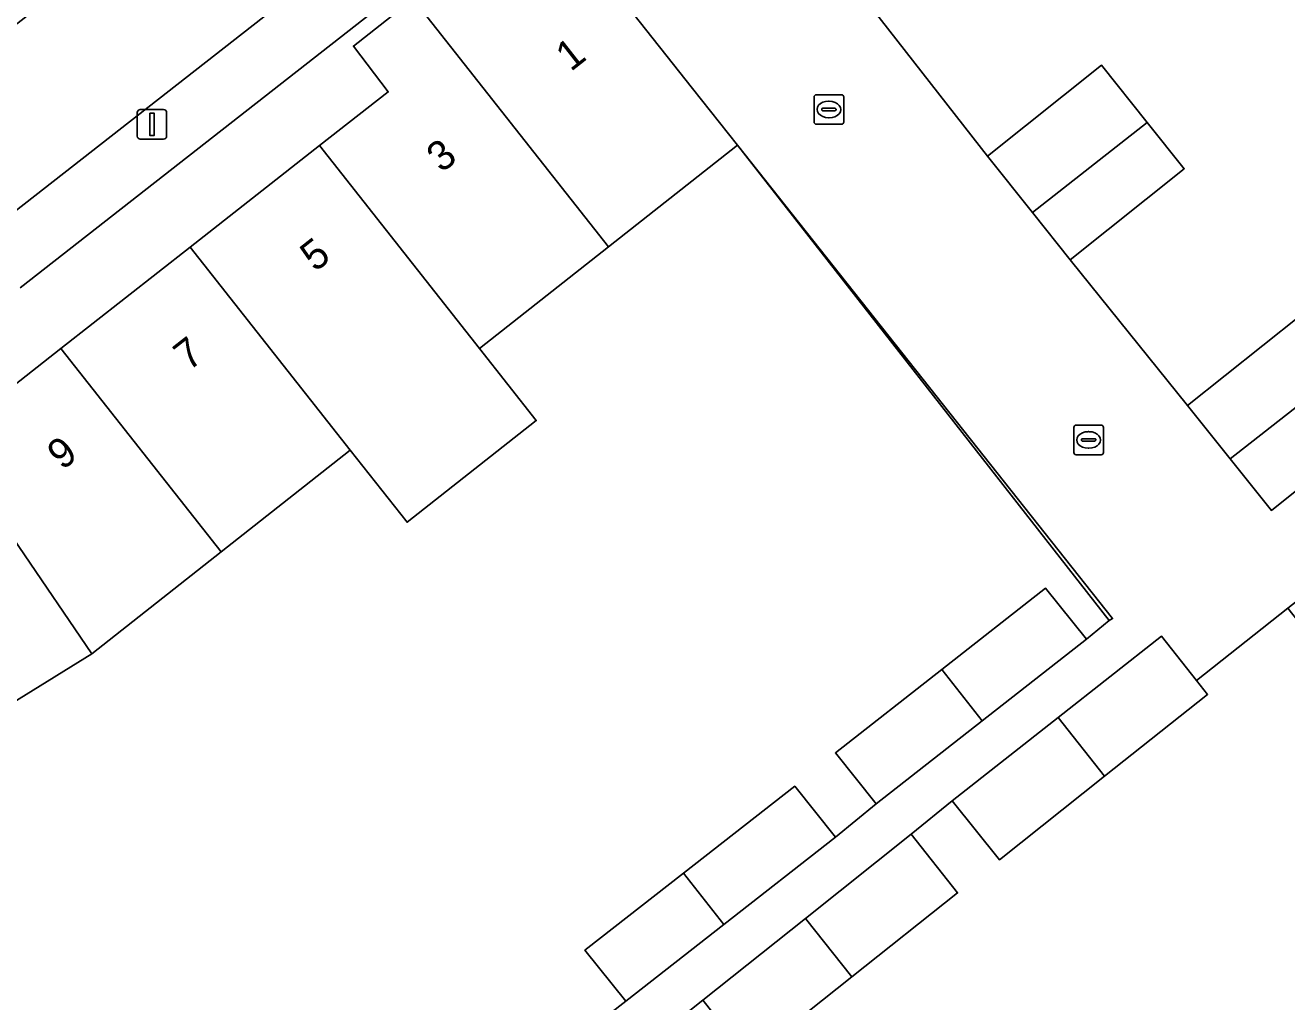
# Model space of a CAD drawing. Extents: x 160377 to 161131, y 383938 to 384853.
# Drawn here: x 160701.62 to 160744.25, y 384332.45 to 384365.45 of the extents above; entities that cross this region are included whole.
import ezdxf

# ---------------------------------------------------------------- set-up
doc = ezdxf.new("R2010")
doc.units = 0
for name, color, linetype in [('IMGEO_Erf', 7, 'Continuous'), ('IMGEO_Kolk', 7, 'Continuous'), ('IMGEO_Lichtmast', 7, 'Continuous'), ('IMGEO_Muur', 7, 'Continuous'), ('IMGEO_Pand', 7, 'Continuous'), ('IMGEO_Pand_nummerreeks', 7, 'Continuous'), ('IMGEO_Parkeervlak_open', 7, 'Continuous'), ('IMGEO_Voetpad_open', 7, 'Continuous')]:
    doc.layers.add(name, color=color, linetype=linetype)

msp = doc.modelspace()

# ---------------------------------------------------------------- linework, layer by layer
at = {"layer": 'IMGEO_Erf'}
for points in [[(160745.545, 384385.618), (160741.205, 384387.3), (160731.224, 384379.698), (160733.05, 384377.408), (160733.602, 384376.716), (160728.3, 384372.487), (160730.772, 384369.366), (160732.71, 384370.885), (160734.157, 384369.039), (160732.236, 384367.518), (160730.277, 384365.967), (160734.14, 384361.019), (160737.99, 384364.092), (160739.533, 384362.16), (160740.781, 384360.596), (160736.931, 384357.523), (160740.897, 384352.596), (160744.707, 384355.638)], [(160698.932, 384351.461), (160702.829, 384354.518), (160707.2, 384357.947), (160711.57, 384361.376), (160713.888, 384363.194), (160712.713, 384364.741), (160714.734, 384366.337), (160716.702, 384367.892), (160717.919, 384366.378), (160720.293, 384368.213), (160718.772, 384370.136), (160701.451, 384356.567)], [(160718.478, 384329.78), (160721.914, 384332.466), (160720.536, 384334.189), (160723.863, 384336.79), (160727.621, 384339.728), (160728.999, 384338.005), (160730.375, 384339.132), (160728.997, 384340.855), (160732.589, 384343.67), (160736.098, 384346.421), (160737.476, 384344.698), (160738.244, 384345.329), (160738.363, 384345.393), (160732.864, 384352.338), (160725.695, 384361.391), (160721.335, 384357.957), (160716.971, 384354.519), (160718.889, 384352.084), (160714.525, 384348.647), (160712.607, 384351.082), (160708.243, 384347.645), (160703.879, 384344.208), (160699.192, 384341.311)]]:
    msp.add_lwpolyline(points, dxfattribs=at)
msp.add_lwpolyline([(160755.67, 384335.373), (160749.349, 384343.365), (160747.381, 384341.823), (160744.281, 384345.742), (160741.198, 384343.303), (160741.57, 384342.833), (160738.089, 384340.068), (160734.536, 384337.245), (160732.947, 384339.237), (160731.553, 384338.11), (160733.127, 384336.126), (160729.549, 384333.283), (160726.08, 384330.527), (160724.514, 384332.494), (160723.697, 384331.842), (160725.266, 384329.88), (160721.037, 384326.521), (160728.057, 384317.554), (160732.347, 384320.938), (160734.275, 384318.494), (160738.556, 384321.872), (160742.837, 384325.249), (160747.119, 384328.627), (160751.4, 384332.004)], close=True, dxfattribs=at)
at = {"layer": 'IMGEO_Kolk'}
for p, q in [((160728.351, 384363.098), (160729.203, 384363.098)), ((160728.276, 384362.172), (160728.276, 384363.024)), ((160728.578, 384362.641), (160728.976, 384362.641)), ((160728.764, 384362.878), (160728.789, 384362.878)), ((160729.277, 384363.024), (160729.277, 384362.172)), ((160728.535, 384362.592), (160728.535, 384362.604)), ((160728.973, 384362.555), (160728.575, 384362.555)), ((160728.787, 384362.318), (160728.762, 384362.318)), ((160729.019, 384362.604), (160729.019, 384362.592)), ((160729.203, 384362.098), (160728.351, 384362.098)), ((160737.052, 384351.005), (160737.052, 384351.857)), ((160737.127, 384351.931), (160737.979, 384351.931)), ((160737.54, 384351.711), (160737.565, 384351.711)), ((160738.053, 384351.857), (160738.053, 384351.005)), ((160737.311, 384351.425), (160737.311, 384351.437)), ((160737.749, 384351.388), (160737.351, 384351.388)), ((160737.354, 384351.474), (160737.752, 384351.474)), ((160737.563, 384351.151), (160737.538, 384351.151)), ((160737.795, 384351.437), (160737.795, 384351.425)), ((160737.979, 384350.931), (160737.127, 384350.931))]:
    msp.add_line(p, q, dxfattribs=at)
for points in [[(160728.351, 384363.098), (160729.203, 384363.098)], [(160728.276, 384362.172), (160728.276, 384363.024)], [(160729.277, 384363.024), (160729.277, 384362.172)], [(160729.203, 384362.098), (160728.351, 384362.098)], [(160737.052, 384351.005), (160737.052, 384351.857)], [(160737.127, 384351.931), (160737.979, 384351.931)], [(160738.053, 384351.857), (160738.053, 384351.005)], [(160737.979, 384350.931), (160737.127, 384350.931)]]:
    msp.add_lwpolyline(points, dxfattribs=at)
for centre, radius, start, end in [((160728.353, 384363.022), 0.0765, 91.552, 178.448), ((160728.353, 384363.022), 0.0765, 91.552, 178.448), ((160729.201, 384363.022), 0.0765, 1.552, 88.448), ((160729.201, 384363.022), 0.0765, 1.552, 88.448), ((160728.575, 384362.601), 0.0403, 85.8775, 175.7526), ((160728.98, 384362.603), 0.0386, 1.7309, 96.639), ((160728.572, 384362.591), 0.0366, 178.938, 274.7102), ((160728.976, 384362.598), 0.043, 264.8664, 352.4533), ((160728.353, 384362.174), 0.0765, 181.552, 268.448), ((160728.353, 384362.174), 0.0765, 181.552, 268.448), ((160729.201, 384362.174), 0.0765, 271.552, 358.448), ((160729.201, 384362.174), 0.0765, 271.552, 358.448), ((160737.129, 384351.855), 0.0765, 91.552, 178.448), ((160737.129, 384351.855), 0.0765, 91.552, 178.448), ((160737.977, 384351.855), 0.0765, 1.552, 88.448), ((160737.977, 384351.855), 0.0765, 1.552, 88.448), ((160737.351, 384351.434), 0.0403, 85.8775, 175.7526), ((160737.348, 384351.424), 0.0366, 178.938, 274.7102), ((160737.752, 384351.431), 0.043, 264.8664, 352.4533), ((160737.756, 384351.436), 0.0386, 1.7309, 96.639), ((160737.129, 384351.007), 0.0765, 181.552, 268.448), ((160737.129, 384351.007), 0.0765, 181.552, 268.448), ((160737.977, 384351.007), 0.0765, 271.552, 358.448), ((160737.977, 384351.007), 0.0765, 271.552, 358.448)]:
    msp.add_arc(centre, radius, start, end, dxfattribs=at)
for centre, major_axis, ratio, start_param, end_param in [((160728.763, 384362.598), (-0.387, 0.002), 0.722429, 4.712389, 7.853982), ((160728.788, 384362.598), (-0.39, 0.002), 0.717154, 1.570796, 4.712389), ((160737.539, 384351.431), (-0.387, 0.002), 0.722429, 4.712389, 7.853982), ((160737.564, 384351.431), (-0.39, 0.002), 0.717154, 1.570796, 4.712389)]:
    msp.add_ellipse(centre, major_axis=major_axis, ratio=ratio, start_param=start_param, end_param=end_param, dxfattribs=at)
at = {"layer": 'IMGEO_Lichtmast'}
for p, q in [((160705.412, 384361.696), (160705.412, 384362.496)), ((160705.412, 384362.496), (160705.412, 384361.696)), ((160705.512, 384362.596), (160706.302, 384362.596)), ((160706.302, 384362.596), (160705.512, 384362.596)), ((160706.402, 384362.496), (160706.402, 384361.696)), ((160706.402, 384361.696), (160706.402, 384362.496)), ((160706.302, 384361.596), (160705.512, 384361.596)), ((160705.512, 384361.596), (160706.302, 384361.596))]:
    msp.add_line(p, q, dxfattribs=at)
msp.add_lwpolyline([(160705.832, 384362.471), (160705.982, 384362.471), (160705.982, 384361.721), (160705.832, 384361.721), (160705.832, 384362.471)], dxfattribs=at)
for centre, start, end in [((160705.512, 384362.496), 90, 180), ((160705.512, 384362.496), 90, 180), ((160706.302, 384362.496), 0, 90), ((160706.302, 384362.496), 360, 90), ((160705.512, 384361.696), 180, 270), ((160705.512, 384361.696), 180, 270), ((160706.302, 384361.696), 270, 0), ((160706.302, 384361.696), 270, 0)]:
    msp.add_arc(centre, 0.1, start, end, dxfattribs=at)
at = {"layer": 'IMGEO_Muur'}
msp.add_lwpolyline([(160725.695, 384361.391), (160738.244, 384345.329), (160737.476, 384344.698)], dxfattribs=at)
at = {"layer": 'IMGEO_Pand'}
for points in [[(160714.734, 384366.337), (160721.335, 384357.957), (160725.695, 384361.391), (160724.173, 384363.313), (160721.038, 384367.273), (160720.293, 384368.213), (160717.919, 384366.378), (160716.702, 384367.892)], [(160711.57, 384361.376), (160716.971, 384354.519), (160721.335, 384357.957), (160714.734, 384366.337), (160712.713, 384364.741), (160713.888, 384363.194)], [(160739.533, 384362.16), (160737.99, 384364.092), (160734.14, 384361.019), (160735.654, 384359.121)], [(160739.533, 384362.16), (160735.654, 384359.121), (160736.931, 384357.523), (160740.781, 384360.596)], [(160711.57, 384361.376), (160707.2, 384357.947), (160712.607, 384351.082), (160714.525, 384348.647), (160718.889, 384352.084), (160716.971, 384354.519)], [(160712.607, 384351.082), (160707.2, 384357.947), (160702.829, 384354.518), (160708.243, 384347.645)], [(160746.172, 384353.802), (160744.707, 384355.638), (160740.897, 384352.596), (160742.334, 384350.795)], [(160708.243, 384347.645), (160702.829, 384354.518), (160698.932, 384351.461), (160703.879, 384344.208)], [(160746.172, 384353.802), (160742.334, 384350.795), (160743.73, 384349.047), (160745.32, 384350.317), (160747.54, 384352.089)], [(160693.548, 384350.442), (160699.192, 384341.311), (160703.879, 384344.208), (160698.932, 384351.461), (160696.569, 384349.886), (160695.45, 384351.623)], [(160733.954, 384341.937), (160737.476, 384344.698), (160736.098, 384346.421), (160732.589, 384343.67)], [(160741.57, 384342.833), (160741.198, 384343.303), (160740.011, 384344.804), (160736.522, 384342.054), (160738.089, 384340.068)], [(160733.954, 384341.937), (160732.589, 384343.67), (160728.997, 384340.855), (160730.375, 384339.132)], [(160738.089, 384340.068), (160736.522, 384342.054), (160732.947, 384339.237), (160734.536, 384337.245)], [(160725.228, 384335.057), (160728.999, 384338.005), (160727.621, 384339.728), (160723.863, 384336.79)], [(160727.986, 384335.264), (160729.549, 384333.283), (160733.127, 384336.126), (160731.553, 384338.11)], [(160725.228, 384335.057), (160723.863, 384336.79), (160720.536, 384334.189), (160721.914, 384332.466)], [(160727.986, 384335.264), (160724.514, 384332.494), (160726.08, 384330.527), (160729.549, 384333.283)]]:
    msp.add_lwpolyline(points, close=True, dxfattribs=at)
at = {"layer": 'IMGEO_Parkeervlak_open'}
msp.add_lwpolyline([(160714.943, 384374.747), (160714.538, 384375.263), (160714.338, 384375.65), (160694.739, 384360.349), (160697.764, 384356.409), (160717.327, 384371.714)], close=True, dxfattribs=at)
at = {"layer": 'IMGEO_Voetpad_open'}
for points in [[(160701.451, 384356.567), (160718.772, 384370.136), (160720.293, 384368.213), (160721.038, 384367.273), (160726.081, 384371.267), (160728.039, 384372.817), (160728.3, 384372.487), (160733.602, 384376.716), (160733.05, 384377.408), (160727.2, 384372.755), (160724.093, 384376.663), (160722.092, 384379.187), (160721.91, 384379.565), (160719.633, 384378.388), (160720.108, 384377.415), (160714.943, 384374.747), (160717.327, 384371.714), (160697.764, 384356.409)], [(160745.32, 384350.317), (160743.73, 384349.047), (160742.334, 384350.795), (160740.897, 384352.596), (160736.931, 384357.523), (160735.654, 384359.121), (160734.14, 384361.019), (160730.277, 384365.967), (160728.806, 384367.825), (160726.081, 384371.267), (160721.038, 384367.273), (160724.173, 384363.313), (160725.695, 384361.391), (160732.864, 384352.338), (160738.363, 384345.393), (160738.244, 384345.329), (160737.476, 384344.698), (160733.954, 384341.937), (160730.375, 384339.132), (160728.999, 384338.005), (160725.228, 384335.057), (160721.914, 384332.466), (160718.478, 384329.78)], [(160723.697, 384331.842), (160724.514, 384332.494), (160727.986, 384335.264), (160731.553, 384338.11), (160732.947, 384339.237), (160736.522, 384342.054), (160740.011, 384344.804), (160741.198, 384343.303), (160744.281, 384345.742), (160746.249, 384347.284), (160749.349, 384343.365), (160755.67, 384335.373), (160757.964, 384332.47), (160759.638, 384330.352)]]:
    msp.add_lwpolyline(points, dxfattribs=at)

# ---------------------------------------------------------------- texts
at = {"layer": 'IMGEO_Pand_nummerreeks'}
for s, rotation, p in [('1', 38.1047, (160720.054, 384363.857)), ('3', 38.1047, (160715.692, 384360.436)), ('5', 38.1074, (160711.42, 384357.087)), ('7', 38.1047, (160707.148, 384353.736)), ('9', 38.1047, (160702.876, 384350.385))]:
    msp.add_text(s, height=1, rotation=rotation, dxfattribs=at).set_placement(p)

doc.saveas('drawing.dxf')
